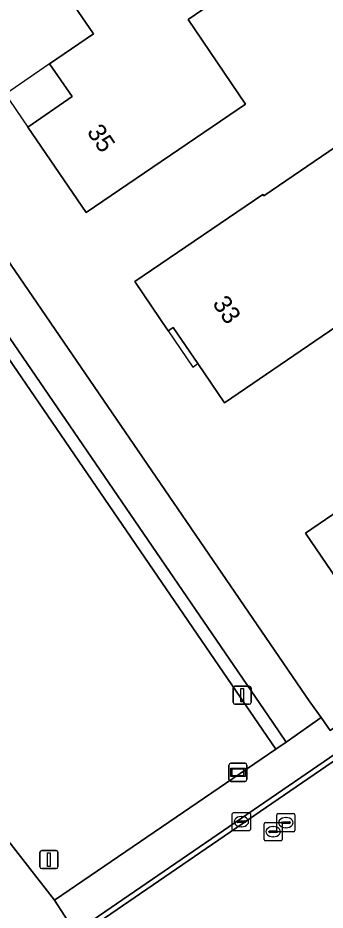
# Model space of a CAD drawing. Extents: x 155275 to 156265, y 382654 to 383635.
# Drawn here: x 155579.86 to 155596.86, y 383396.14 to 383445.48 of the extents above; entities that cross this region are included whole.
import ezdxf

# ---------------------------------------------------------------- set-up
doc = ezdxf.new("R2010")
doc.units = 0
for name, color, linetype in [('IMGEO_Erf', 7, 'Continuous'), ('IMGEO_Fietspad_gesloten', 7, 'Continuous'), ('IMGEO_Groenvoorziening', 7, 'Continuous'), ('IMGEO_Haag', 7, 'Continuous'), ('IMGEO_Kolk', 7, 'Continuous'), ('IMGEO_Lichtmast', 7, 'Continuous'), ('IMGEO_Pand', 7, 'Continuous'), ('IMGEO_Pand_nummerreeks', 7, 'Continuous'), ('IMGEO_Pand_overbouw', 7, 'Continuous'), ('IMGEO_Rijbaan_lokaal_open', 7, 'Continuous'), ('IMGEO_Rioolput', 7, 'Continuous'), ('IMGEO_Straatnaambord', 7, 'Continuous'), ('IMGEO_Verkeersbordpaal', 7, 'Continuous'), ('IMGEO_Voetpad_open', 7, 'Continuous')]:
    doc.layers.add(name, color=color, linetype=linetype)

msp = doc.modelspace()

# ---------------------------------------------------------------- linework, layer by layer
at = {"layer": 'IMGEO_Erf'}
msp.add_lwpolyline([(155564.638, 383453.515), (155596.013, 383407.669), (155596.635, 383406.788), (155597.134, 383406.082), (155620.785, 383422.343), (155620.822, 383422.366)], dxfattribs=at)
for points in [[(155594.267, 383448.802), (155589.273, 383445.388), (155592.445, 383440.719), (155583.638, 383434.714), (155580.655, 383439.088), (155580.422, 383439.431), (155582.869, 383441.127), (155581.613, 383442.936), (155584.048, 383444.603), (155583.003, 383446.128), (155591.919, 383452.236)], [(155597.459, 383438.367), (155602.094, 383431.573), (155591.284, 383424.191), (155589.808, 383426.363), (155588.449, 383428.363), (155588.176, 383428.178), (155586.329, 383430.902), (155593.404, 383435.721), (155593.464, 383435.641)], [(155613.378, 383423.777), (155616.308, 383419.439), (155602.425, 383409.959), (155600.821, 383412.324), (155599.544, 383411.437), (155595.775, 383416.983), (155604.037, 383422.635), (155606.5, 383419.132)]]:
    msp.add_lwpolyline(points, close=True, dxfattribs=at)
at = {"layer": 'IMGEO_Fietspad_gesloten'}
msp.add_lwpolyline([(155575.918, 383399.274), (155576.851, 383398.278), (155579.299, 383394.927), (155580.501, 383393.203), (155583.028, 383394.932), (155581.886, 383396.704), (155578.625, 383400.853)], dxfattribs=at)
at = {"layer": 'IMGEO_Groenvoorziening'}
for points in [[(155561.86, 383452.19), (155594.125, 383405.046), (155594.706, 383405.442), (155593.962, 383406.529), (155562.693, 383452.19)], [(155578.625, 383400.853), (155581.886, 383396.704), (155594.125, 383405.046), (155561.86, 383452.19)]]:
    msp.add_lwpolyline(points, dxfattribs=at)
at = {"layer": 'IMGEO_Haag'}
msp.add_lwpolyline([(155561.86, 383452.19), (155594.125, 383405.046), (155594.706, 383405.442), (155593.962, 383406.529), (155562.693, 383452.19)], dxfattribs=at)
at = {"layer": 'IMGEO_Kolk'}
for p, q in [((155591.721, 383400.611), (155591.721, 383401.463)), ((155591.796, 383401.537), (155592.648, 383401.537)), ((155592.209, 383401.317), (155592.234, 383401.317)), ((155592.722, 383401.463), (155592.722, 383400.611)), ((155591.98, 383401.031), (155591.98, 383401.043)), ((155592.418, 383400.994), (155592.02, 383400.994)), ((155592.023, 383401.08), (155592.421, 383401.08)), ((155592.232, 383400.757), (155592.207, 383400.757)), ((155592.464, 383401.043), (155592.464, 383401.031)), ((155592.648, 383400.537), (155591.796, 383400.537))]:
    msp.add_line(p, q, dxfattribs=at)
for points in [[(155591.721, 383400.611), (155591.721, 383401.463)], [(155591.796, 383401.537), (155592.648, 383401.537)], [(155592.722, 383401.463), (155592.722, 383400.611)], [(155592.648, 383400.537), (155591.796, 383400.537)]]:
    msp.add_lwpolyline(points, dxfattribs=at)
for centre, radius, start, end in [((155591.798, 383401.461), 0.0765, 91.552, 178.448), ((155591.798, 383401.461), 0.0765, 91.552, 178.448), ((155592.646, 383401.461), 0.0765, 1.552, 88.448), ((155592.646, 383401.461), 0.0765, 1.552, 88.448), ((155591.798, 383400.613), 0.0765, 181.552, 268.448), ((155591.798, 383400.613), 0.0765, 181.552, 268.448), ((155592.02, 383401.04), 0.0403, 85.8775, 175.7526), ((155592.017, 383401.03), 0.0366, 178.938, 274.7102), ((155592.421, 383401.037), 0.043, 264.8664, 352.4533), ((155592.425, 383401.042), 0.0386, 1.7309, 96.639), ((155592.646, 383400.613), 0.0765, 271.552, 358.448), ((155592.646, 383400.613), 0.0765, 271.552, 358.448)]:
    msp.add_arc(centre, radius, start, end, dxfattribs=at)
for centre, major_axis, ratio, start_param, end_param in [((155592.208, 383401.037), (-0.387, 0.002), 0.722429, 4.712389, 7.853982), ((155592.233, 383401.037), (-0.39, 0.002), 0.717154, 1.570796, 4.712389)]:
    msp.add_ellipse(centre, major_axis=major_axis, ratio=ratio, start_param=start_param, end_param=end_param, dxfattribs=at)
at = {"layer": 'IMGEO_Lichtmast'}
for p, q in [((155591.871, 383408.531), (155592.661, 383408.531)), ((155592.661, 383408.531), (155591.871, 383408.531)), ((155591.771, 383407.631), (155591.771, 383408.431)), ((155591.771, 383408.431), (155591.771, 383407.631)), ((155592.761, 383408.431), (155592.761, 383407.631)), ((155592.761, 383407.631), (155592.761, 383408.431)), ((155592.661, 383407.531), (155591.871, 383407.531)), ((155591.871, 383407.531), (155592.661, 383407.531))]:
    msp.add_line(p, q, dxfattribs=at)
msp.add_lwpolyline([(155592.191, 383408.406), (155592.341, 383408.406), (155592.341, 383407.656), (155592.191, 383407.656), (155592.191, 383408.406)], dxfattribs=at)
for centre, start, end in [((155591.871, 383408.431), 90, 180), ((155591.871, 383408.431), 90, 180), ((155592.661, 383408.431), 0, 90), ((155592.661, 383408.431), 360, 90), ((155591.871, 383407.631), 180, 270), ((155591.871, 383407.631), 180, 270), ((155592.661, 383407.631), 270, 0), ((155592.661, 383407.631), 270, 0)]:
    msp.add_arc(centre, 0.1, start, end, dxfattribs=at)
at = {"layer": 'IMGEO_Pand'}
for points in [[(155580.655, 383439.088), (155583.638, 383434.714), (155592.445, 383440.719), (155589.273, 383445.388), (155594.267, 383448.802), (155591.919, 383452.236), (155583.003, 383446.128), (155584.048, 383444.603), (155581.613, 383442.936), (155582.869, 383441.127), (155580.422, 383439.431)], [(155589.808, 383426.363), (155591.284, 383424.191), (155602.094, 383431.573), (155597.459, 383438.367), (155593.464, 383435.641), (155593.404, 383435.721), (155586.329, 383430.902), (155588.176, 383428.178), (155588.449, 383428.363)], [(155613.378, 383423.777), (155606.5, 383419.132), (155604.037, 383422.635), (155595.775, 383416.983), (155599.544, 383411.437), (155600.821, 383412.324), (155602.425, 383409.959), (155616.308, 383419.439)]]:
    msp.add_lwpolyline(points, close=True, dxfattribs=at)
at = {"layer": 'IMGEO_Pand_overbouw'}
for points in [[(155580.422, 383439.431), (155582.869, 383441.127), (155581.613, 383442.936), (155579.169, 383441.262), (155579.398, 383440.928)], [(155589.808, 383426.363), (155588.449, 383428.363), (155588.176, 383428.178), (155589.53, 383426.174)]]:
    msp.add_lwpolyline(points, close=True, dxfattribs=at)
at = {"layer": 'IMGEO_Rijbaan_lokaal_open'}
for points in [[(155545.973, 383369.225), (155600.872, 383406.808), (155600.732, 383407.049), (155583.028, 383394.932), (155580.501, 383393.203), (155517.529, 383350.104)], [(155602.078, 383402.28), (155603.392, 383403.185), (155603.291, 383403.328), (155603.126, 383403.562), (155600.872, 383406.808), (155545.973, 383369.225), (155548.143, 383365.998), (155549.095, 383366.65), (155549.258, 383366.407)]]:
    msp.add_lwpolyline(points, dxfattribs=at)
at = {"layer": 'IMGEO_Rioolput'}
for p, q in [((155594.187, 383400.557), (155594.187, 383401.409)), ((155594.262, 383401.483), (155595.114, 383401.483)), ((155594.675, 383401.263), (155594.7, 383401.263)), ((155595.188, 383401.409), (155595.188, 383400.557)), ((155593.483, 383400.059), (155593.483, 383400.911)), ((155593.558, 383400.985), (155594.41, 383400.985)), ((155593.971, 383400.765), (155593.996, 383400.765)), ((155594.446, 383400.977), (155594.446, 383400.989)), ((155594.484, 383400.911), (155594.484, 383400.059)), ((155594.884, 383400.94), (155594.486, 383400.94)), ((155594.489, 383401.026), (155594.887, 383401.026)), ((155594.698, 383400.703), (155594.673, 383400.703)), ((155594.93, 383400.989), (155594.93, 383400.977)), ((155593.742, 383400.479), (155593.742, 383400.491)), ((155594.18, 383400.442), (155593.782, 383400.442)), ((155593.785, 383400.528), (155594.183, 383400.528)), ((155593.994, 383400.205), (155593.969, 383400.205)), ((155594.226, 383400.491), (155594.226, 383400.479)), ((155595.114, 383400.483), (155594.262, 383400.483)), ((155594.41, 383399.985), (155593.558, 383399.985))]:
    msp.add_line(p, q, dxfattribs=at)
for points in [[(155594.187, 383400.557), (155594.187, 383401.409)], [(155594.262, 383401.483), (155595.114, 383401.483)], [(155595.188, 383401.409), (155595.188, 383400.557)], [(155593.483, 383400.059), (155593.483, 383400.911)], [(155593.558, 383400.985), (155594.41, 383400.985)], [(155594.484, 383400.911), (155594.484, 383400.059)], [(155595.114, 383400.483), (155594.262, 383400.483)], [(155594.41, 383399.985), (155593.558, 383399.985)]]:
    msp.add_lwpolyline(points, dxfattribs=at)
for centre, radius, start, end in [((155594.264, 383401.407), 0.0765, 91.552, 178.448), ((155594.264, 383401.407), 0.0765, 91.552, 178.448), ((155595.112, 383401.407), 0.0765, 1.552, 88.448), ((155595.112, 383401.407), 0.0765, 1.552, 88.448), ((155593.56, 383400.909), 0.0765, 91.552, 178.448), ((155593.56, 383400.909), 0.0765, 91.552, 178.448), ((155594.408, 383400.909), 0.0765, 1.552, 88.448), ((155594.408, 383400.909), 0.0765, 1.552, 88.448), ((155594.486, 383400.986), 0.0403, 85.8775, 175.7526), ((155594.483, 383400.976), 0.0366, 178.938, 274.7102), ((155594.887, 383400.983), 0.043, 264.8664, 352.4533), ((155594.891, 383400.988), 0.0386, 1.7309, 96.639), ((155593.782, 383400.488), 0.0403, 85.8775, 175.7526), ((155593.779, 383400.478), 0.0366, 178.938, 274.7102), ((155594.183, 383400.485), 0.043, 264.8664, 352.4533), ((155594.187, 383400.49), 0.0386, 1.7309, 96.639), ((155594.264, 383400.559), 0.0765, 181.552, 268.448), ((155594.264, 383400.559), 0.0765, 181.552, 268.448), ((155595.112, 383400.559), 0.0765, 271.552, 358.448), ((155595.112, 383400.559), 0.0765, 271.552, 358.448), ((155593.56, 383400.061), 0.0765, 181.552, 268.448), ((155593.56, 383400.061), 0.0765, 181.552, 268.448), ((155594.408, 383400.061), 0.0765, 271.552, 358.448), ((155594.408, 383400.061), 0.0765, 271.552, 358.448)]:
    msp.add_arc(centre, radius, start, end, dxfattribs=at)
for centre, major_axis, ratio, start_param, end_param in [((155594.674, 383400.983), (-0.387, 0.002), 0.722429, 4.712389, 7.853982), ((155594.699, 383400.983), (-0.39, 0.002), 0.717154, 1.570796, 4.712389), ((155593.97, 383400.485), (-0.387, 0.002), 0.722429, 4.712389, 7.853982), ((155593.995, 383400.485), (-0.39, 0.002), 0.717154, 1.570796, 4.712389)]:
    msp.add_ellipse(centre, major_axis=major_axis, ratio=ratio, start_param=start_param, end_param=end_param, dxfattribs=at)
at = {"layer": 'IMGEO_Straatnaambord'}
for p, q in [((155591.538, 383403.365), (155591.538, 383404.165)), ((155591.538, 383404.165), (155591.538, 383403.365)), ((155591.638, 383404.265), (155592.428, 383404.265)), ((155592.428, 383404.265), (155591.638, 383404.265)), ((155592.528, 383404.165), (155592.528, 383403.365)), ((155592.528, 383403.365), (155592.528, 383404.165)), ((155592.428, 383403.265), (155591.638, 383403.265)), ((155591.638, 383403.265), (155592.428, 383403.265))]:
    msp.add_line(p, q, dxfattribs=at)
for points in [[(155591.639, 383403.997), (155592.427, 383403.997), (155592.427, 383403.533), (155591.639, 383403.533), (155591.639, 383403.997)], [(155591.704, 383403.932), (155591.704, 383403.598), (155592.362, 383403.598), (155592.362, 383403.932), (155591.704, 383403.932)]]:
    msp.add_lwpolyline(points, dxfattribs=at)
for centre, start, end in [((155591.638, 383404.165), 90, 180), ((155591.638, 383404.165), 90, 180), ((155592.428, 383404.165), 0, 90), ((155592.428, 383404.165), 360, 90), ((155591.638, 383403.365), 180, 270), ((155591.638, 383403.365), 180, 270), ((155592.428, 383403.365), 270, 0), ((155592.428, 383403.365), 270, 0)]:
    msp.add_arc(centre, 0.1, start, end, dxfattribs=at)
at = {"layer": 'IMGEO_Verkeersbordpaal'}
for p, q in [((155581.086, 383398.542), (155581.086, 383399.342)), ((155581.086, 383399.342), (155581.086, 383398.542)), ((155581.186, 383399.442), (155581.976, 383399.442)), ((155581.976, 383399.442), (155581.186, 383399.442)), ((155582.076, 383399.342), (155582.076, 383398.542)), ((155582.076, 383398.542), (155582.076, 383399.342)), ((155581.976, 383398.442), (155581.186, 383398.442)), ((155581.186, 383398.442), (155581.976, 383398.442))]:
    msp.add_line(p, q, dxfattribs=at)
msp.add_lwpolyline([(155581.506, 383399.317), (155581.656, 383399.317), (155581.656, 383398.567), (155581.506, 383398.567), (155581.506, 383399.317)], dxfattribs=at)
for centre, start, end in [((155581.186, 383399.342), 90, 180), ((155581.186, 383399.342), 90, 180), ((155581.976, 383399.342), 0, 90), ((155581.976, 383399.342), 360, 90), ((155581.186, 383398.542), 180, 270), ((155581.186, 383398.542), 180, 270), ((155581.976, 383398.542), 270, 0), ((155581.976, 383398.542), 270, 0)]:
    msp.add_arc(centre, 0.1, start, end, dxfattribs=at)
at = {"layer": 'IMGEO_Voetpad_open'}
for points in [[(155562.693, 383452.19), (155593.962, 383406.529), (155594.706, 383405.442), (155596.635, 383406.788), (155596.013, 383407.669), (155564.638, 383453.515)], [(155622.761, 383423.605), (155620.822, 383422.366), (155620.785, 383422.343), (155597.134, 383406.082), (155596.635, 383406.788), (155594.706, 383405.442), (155594.125, 383405.046), (155581.886, 383396.704), (155583.028, 383394.932), (155600.732, 383407.049), (155621.24, 383421.11)]]:
    msp.add_lwpolyline(points, dxfattribs=at)

# ---------------------------------------------------------------- texts
at = {"layer": 'IMGEO_Pand_nummerreeks'}
for s, rotation, p in [('35', 304.2916, (155583.648, 383439.172)), ('33', 304.1961, (155590.595, 383429.689))]:
    msp.add_text(s, height=1, rotation=rotation, dxfattribs=at).set_placement(p)

doc.saveas('drawing.dxf')
